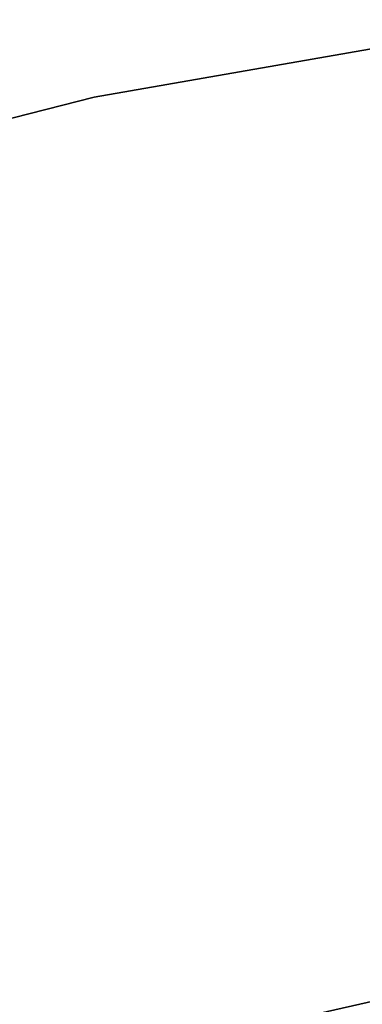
# Model space of a CAD drawing. Extents: x 0.3 to 7.1, y -3.38 to 3.38.
# Tile 307 of 604: x 2.96 to 3.15, y 2.75 to 3.3. Entities that reach past the tile are written whole.
import ezdxf

# ---------------------------------------------------------------- set-up
doc = ezdxf.new("R2010")
doc.units = 0
doc.header["$LTSCALE"] = 2.54
doc.layers.get('0').update_dxf_attribs({"linetype": 'CONTINUOUS'})

# ---------------------------------------------------------------- blocks, each defined once
blk = doc.blocks.new('SINGLES_AVVSTL_STL')
at = {"color": 0}
for p, q in [((3.24698, 3.29955, 1.7), (2.99954, 3.25629, 1.7)), ((2.99954, 3.25629, 1.9), (3.24698, 3.29955, 1.9)), ((2.99954, 3.25629, 1.9), (3.24698, 3.29955, 1.9)), ((3.24698, 3.29955, 1.7), (2.99954, 3.25629, 1.7)), ((2.99954, 3.25629, 1.7), (2.75606, 3.1945, 1.7)), ((2.75606, 3.1945, 1.9), (2.99954, 3.25629, 1.9)), ((2.75606, 3.1945, 1.9), (2.99954, 3.25629, 1.9)), ((2.99954, 3.25629, 1.7), (2.75606, 3.1945, 1.7)), ((2.99954, 3.25629, 1.7), (2.99954, 3.25629, 1.9)), ((2.99954, 3.25629, 1.7), (2.99954, 3.25629, 1.9)), ((2.89822, 2.69428, 1.9), (3.25672, 2.7754, 1.9)), ((3.25672, 2.7754, 1.7), (2.89822, 2.69428, 1.7)), ((3.25672, 2.7754, 1.7), (2.89822, 2.69428, 1.7)), ((2.89822, 2.69428, 1.9), (3.25672, 2.7754, 1.9))]:
    blk.add_line(p, q, dxfattribs=at)

msp = doc.modelspace()

# ---------------------------------------------------------------- block references
at = {"color": 0}
msp.add_blockref('SINGLES_AVVSTL_STL', (0, 0), dxfattribs=at)

doc.saveas('drawing.dxf')
